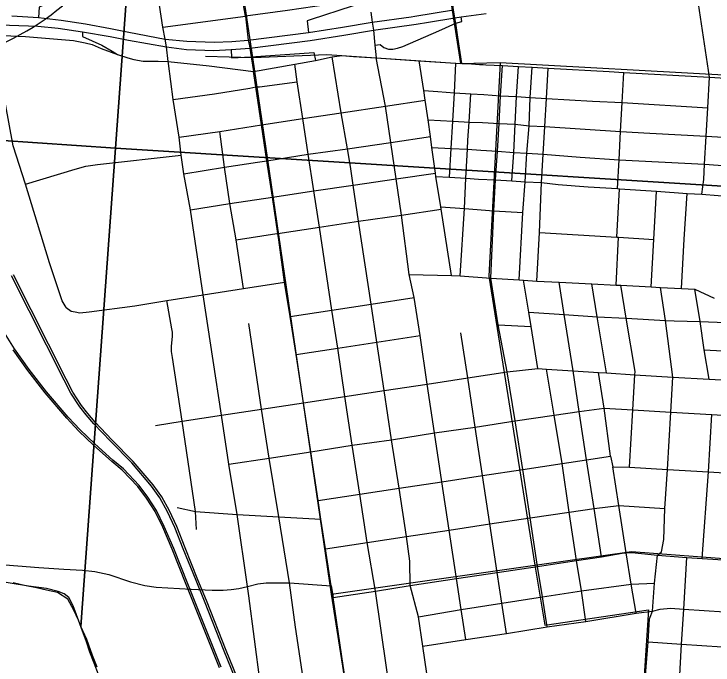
# Model space of a CAD drawing. Extents: x 114604 to 551442, y 316898 to 567001.
# Drawn here: x 204996 to 209205, y 379873 to 383793 of the extents above; entities that cross this region are included whole.
import ezdxf

# ---------------------------------------------------------------- set-up
doc = ezdxf.new("R2010")
doc.units = 0
for name, color, linetype in [('DV_X_County_Line', 7, 'Continuous'), ('GE_P_Alignment_1000_Bearings', 7, 'Continuous'), ('GE_P_Alignment_1000_Stations', 7, 'Continuous'), ('GE_P_Alignment_100_Cardinal_Points', 7, 'Continuous'), ('GE_P_Alignment_500_Cardinal_Points', 7, 'Continuous'), ('GE_P_Alignment_500_Stations', 7, 'Continuous'), ('SN_P_Signs', 7, 'Continuous')]:
    doc.layers.add(name, color=color, linetype=linetype)

msp = doc.modelspace()

# ---------------------------------------------------------------- linework, layer by layer
at = {"layer": 'DV_X_County_Line'}
msp.add_lwpolyline([(206080.5, 379253.4), (206022.4, 379321.5), (205958.3, 379377.6), (205916.3, 379441.7), (205844.2, 379479.6), (205778.1, 379507.6), (205718.1, 379551.6), (205664, 379585.6), (205600, 379631.7), (205555.9, 379695.8), (205525.8, 379765.9), (205505.8, 379816), (205479.7, 379884.1), (205453.6, 379950.2), (205433.5, 380012.3), (205409.4, 380076.5), (205383.4, 380142.6), (205355.3, 380202.7), (205319.2, 380268.8), (205257.1, 380310.8), (205191.1, 380324.7), (205131.1, 380338.7), (205059.1, 380352.6), (204991, 380368.6)], dxfattribs=at)
at = {"layer": 'GE_P_Alignment_1000_Bearings'}
for p, q in [((207537.6, 384440.8), (207684.5, 383494.8)), ((206433.3, 383531.3), (206323.5, 384262.5)), ((206149.2, 383539.5), (206433.3, 383531.3)), ((206907.2, 380299.7), (206433.3, 383531.3)), ((207684.5, 383494.8), (207923.1, 383501)), ((207923.1, 383501), (211007.2, 383328.6)), ((206907.2, 380299.7), (208131.2, 380474.8))]:
    msp.add_line(p, q, dxfattribs=at)
for points in [[(206433.3, 383531.3), (206880.6, 383548.6), (207684.5, 383494.8)], [(207923.1, 383501), (207854.4, 382214.4), (208131.2, 380474.8)], [(206375.3, 379675.6), (206261.8, 379956.7), (206142.4, 380257.4), (206092.2, 380381.4), (206014.2, 380573.4), (205965.1, 380701.4), (205920.2, 380795.6), (205874.6, 380880), (205824.1, 380950.8), (205705.1, 381090.4), (205577.1, 381220.8), (205476, 381326.2), (205430.6, 381379.5), (205393, 381428.2), (205338.6, 381510.6), (205298.5, 381588), (204980.9, 382216.6)], [(206387.1, 379680.2), (206273.5, 379961.3), (206154.1, 380262), (206103.9, 380386.1), (206025.9, 380578), (205976.6, 380706.3), (205931.4, 380801.3), (205885.4, 380886.6), (205834.1, 380958.5), (205714.4, 381098.9), (205586.1, 381229.5), (205485.3, 381334.6), (205440.4, 381387.4), (205403.2, 381435.5), (205349.5, 381516.9), (205309.7, 381593.7), (204992.2, 382222.3)], [(206242.7, 379859.6), (206110.5, 380191.8), (206041.8, 380361.2), (205958, 380574.6), (205900.5, 380707.7), (205854.8, 380803.1), (205801.9, 380883.7), (205750.2, 380955), (205654.8, 381054.2), (205590.8, 381105.6), (205482.4, 381204.4), (205394.2, 381289), (205321.9, 381366), (205192, 381518.2), (205088.2, 381653.4), (205000, 381776.9), (204907.2, 381921.1)], [(206233.3, 379855.9), (206101.2, 380188.1), (206032.5, 380357.5), (205948.6, 380570.8), (205891.3, 380703.6), (205846, 380798.2), (205793.6, 380878), (205742.4, 380948.6), (205647.9, 381046.8), (205584.3, 381098), (205475.5, 381197.1), (205387.1, 381281.9), (205314.4, 381359.3), (205184.2, 381511.9), (205080.1, 381647.4), (204991.7, 381771.3)], [(208131.2, 380474.8), (208714.7, 380555.8), (210859.4, 380393.9), (210873.4, 380393)], [(208131.2, 380474.8), (208192.8, 380112.3), (208817.2, 380205.5), (208645.1, 377603.7), (208167.9, 377646.2), (207922.9, 372137.7)], [(207394.1, 372274.4), (207390.1, 372317.9), (207307.4, 374889.4), (207153.6, 378730.8), (206907.2, 380299.7)]]:
    msp.add_lwpolyline(points, dxfattribs=at)
at = {"layer": 'GE_P_Alignment_1000_Stations'}
for p, q in [((207691.9, 383495.6), (207668.5, 383653)), ((207168.7, 383605.7), (207176.9, 383528.4)), ((207176.9, 383528.4), (207434.6, 383511)), ((207434.6, 383511), (207656.7, 383496.7)), ((207656.7, 383496.7), (207691.9, 383495.6)), ((206917.6, 380279.9), (206905.4, 380349.1))]:
    msp.add_line(p, q, dxfattribs=at)
for points in [[(207668.5, 383653), (207656, 383737), (207651.1, 383769.2), (207643, 383817.5), (207621.4, 383968.3)], [(207136.2, 383888.4), (206642, 383813.7), (206390.7, 383779)], [(206390.7, 383779), (206406.9, 383635.7), (206411.3, 383614.1)], [(207145.1, 383803), (207152.5, 383743.4), (207160.5, 383695.2), (207168.7, 383605.7)], [(206411.3, 383614.1), (206416.9, 383587.1), (206423.4, 383536), (206437.1, 383445.9)], [(206810.8, 383513.7), (206912.2, 383534.4), (206969.1, 383542.2), (207039.8, 383537.9), (207176.9, 383528.4)], [(206437.1, 383445.9), (206686.6, 383490.7), (206810.8, 383513.7)], [(207691.9, 383495.6), (207725.9, 383494.2), (207798.9, 383489.6), (207821.5, 383488), (207836.2, 383487.2), (207937.8, 383483.6), (208033.4, 383476.7), (208116, 383472.1), (208213.2, 383467.3), (208578.8, 383445.7), (208667.1, 383441), (209183.2, 383412.7), (209669.6, 383382.4), (209852.1, 383374.6), (210274.1, 383349.4), (210479, 383337)], [(206905.4, 380349.1), (206872.3, 380572.4), (206844.2, 380751.4), (206826.9, 380864.1), (206782.4, 381156.8), (206738.5, 381451.4), (206695.2, 381743.1), (206659.5, 381971.6), (206624.1, 382177.7), (206591.5, 382432.7), (206585.1, 382472.1), (206552.1, 382689.9), (206517.4, 382909.1), (206485.4, 383125), (206451.7, 383353.9), (206437.1, 383445.9)], [(207201.9, 377768.7), (207198.9, 377911.7), (207195.8, 378055.4), (207179.4, 378391.3), (207169.9, 378587.5), (207154.6, 378699.3), (207141.4, 378786.2), (207070.7, 379262.4), (207021.2, 379584.2), (206977.9, 379870.1), (206917.6, 380279.9)]]:
    msp.add_lwpolyline(points, dxfattribs=at)
at = {"layer": 'GE_P_Alignment_100_Cardinal_Points'}
for p, q in [((205891.6, 383713.6), (206390.7, 383779)), ((205926.2, 383495.8), (205924.8, 383506.7)), ((208203.2, 383284.3), (208213.2, 383467.3)), ((208657.1, 383259.2), (209173.5, 383227.7)), ((208626.2, 382449.2), (208641.3, 382740.8)), ((206333.8, 382434.1), (206579, 382472)), ((208621.1, 382160.6), (208636.1, 382448.5)), ((207911, 381921.4), (208110.3, 381911.7)), ((208532.5, 380524.6), (208488.8, 380816.1)), ((206905.4, 380349.1), (206917.6, 380279.9)), ((208826.4, 380162.1), (208840.5, 380198.3))]:
    msp.add_line(p, q, dxfattribs=at)
for points in [[(209183.2, 383412.7), (209100.2, 383977.1), (209090.5, 384036.5), (209073, 384182.6), (209032.8, 384425.4), (208996.9, 384665.3), (208959.4, 384910.5), (208917.4, 385168.8)], [(206390.7, 383779), (206348.4, 384021.1), (206313.6, 384264.6), (206239.2, 384750.9), (206230.5, 384805.2)], [(205924.8, 383506.7), (205914.6, 383594.4), (205905.3, 383641.5), (205891.6, 383713.6), (205819.3, 384192.6), (205784.2, 384430.7), (205769, 384527.9)], [(205310.6, 382024.8), (205286.2, 382065.1), (205210.6, 382294), (205064.9, 382768.7), (204991, 382998.9), (204866.1, 383667.4), (204851.7, 383729), (204843.3, 383790.9), (204790.7, 384038.1)], [(204866.1, 383667.4), (204976.2, 383662.1), (205065.3, 383657.8), (205186.2, 383646.7), (205354.2, 383633.2), (205423.6, 383619.9), (205466.8, 383609.1), (205521.5, 383586), (205619.1, 383548.2)], [(207506.1, 379657.7), (207457.7, 379986), (207430.9, 380164), (207381, 380352.5), (207379.7, 380497.9), (207359, 380646.3), (207314.6, 380938.2), (207269.7, 381229.7), (207224.2, 381525.5), (207180.5, 381817.6), (207145.8, 382046.5), (207071, 382545), (207037.7, 382762.4), (207022.2, 382875.5), (207004.9, 382980.8), (206965.9, 383197.9), (206912.2, 383534.4)], [(207660.5, 380393.2), (207616.3, 380684.8), (207572.8, 380977.1), (207528.7, 381270.2), (207483.3, 381565), (207441.8, 381856.7), (207406, 382086.8), (207375.7, 382225.4), (207329.6, 382582.5), (207297, 382799.7), (207264.6, 383019.1), (207232.1, 383237.8), (207176.9, 383528.4)], [(205924.8, 383506.7), (206171.7, 383479.9), (206437.1, 383445.9)], [(206409.4, 380288.9), (206401.7, 380346.9), (206339.5, 380780.4), (206289.5, 381081.5), (206246, 381377.4), (206195.5, 381707.3), (206136, 382101.5), (206058.2, 382614.3), (206018.6, 382831.4), (206003.2, 382943.5), (205990.9, 383052.3), (205954.2, 383277.9), (205926.2, 383495.8)], [(207462, 377707.4), (207451.8, 378040.8), (207441.1, 378377), (207430.9, 378570.9), (207415.1, 378677.3), (207393.7, 378820.3), (207330.5, 379244.8), (207273, 379621), (207172.8, 380318.4), (207123, 380610.8), (207078.3, 380902.2), (207033, 381196.4), (206988.2, 381489.1), (206946.5, 381781.3), (206910.7, 382009.8), (206834.8, 382510.3), (206802.3, 382728.7), (206767.8, 382948.6), (206736.1, 383163.3), (206701.5, 383383.5), (206686.6, 383490.7)], [(207630, 382219.2), (207567.3, 382618.2), (207565.3, 382631.2), (207536.7, 382814.2), (207533.8, 382835.3), (207512.4, 382989), (207504.4, 383054.8), (207489.9, 383155.5), (207471.4, 383274.6), (207463.1, 383333.2), (207434.6, 383511)], [(207617.8, 382809.6), (207628.1, 382983.4), (207638.1, 383147.2), (207648.3, 383318.2), (207656.7, 383496.7)], [(207981.7, 381539.8), (207965.4, 381638.2), (207911, 381921.4), (207867.8, 382202.1), (207885, 382607.7), (207895.3, 382793.8), (207906.5, 382966.3), (207917.8, 383132.7), (207926.1, 383300.5), (207937.8, 383483.6)], [(207992.6, 382787.5), (208004.6, 382960), (208013.1, 383128.6), (208021.2, 383295.5), (208033.4, 383476.7)], [(208037.9, 382191.8), (208059.1, 382597.6), (208074.2, 382783), (208084.6, 382954.9), (208096.9, 383119.5), (208104.4, 383290), (208116, 383472.1)], [(208629.7, 382741.9), (208638.8, 382914.5), (208647.2, 383086.1), (208657.1, 383259.2), (208667.1, 383441)], [(209136.8, 382707.4), (209149.2, 382797.4), (209154.4, 382888), (209164.3, 383057), (209173.5, 383227.7), (209183.2, 383412.7)], [(205954.2, 383277.9), (206203.7, 383312), (206416.8, 383346.1), (206451.7, 383353.9)], [(206451.7, 383353.9), (206473.4, 383355), (206701.5, 383383.5)], [(207463.1, 383333.2), (207547.3, 383325.9), (207648.3, 383318.2), (207746.2, 383312.5), (207824.3, 383307.7), (207926.1, 383300.5), (208021.2, 383295.5), (208104.4, 383290), (208203.2, 383284.3), (208479.2, 383267.4), (208657.1, 383259.2)], [(207729.4, 383033.1), (207737.1, 383142.6), (207746.2, 383312.5)], [(206485.4, 383125), (206736.1, 383163.3), (206965.9, 383197.9), (207232.1, 383237.8), (207471.4, 383274.6)], [(208143.9, 382185.3), (208161, 382476.5), (208172.2, 382777.4), (208182.8, 382949.2), (208193, 383114.9), (208203.2, 383284.3)], [(207489.9, 383155.5), (207638.1, 383147.2), (207707.2, 383144), (207737.1, 383142.6), (207816.4, 383138.8), (207917.8, 383132.7), (208013.1, 383128.6), (208096.9, 383119.5), (208193, 383114.9), (208647.2, 383086.1), (208823.7, 383075), (209164.3, 383057), (209436.8, 383040.5), (209655.7, 383019.4), (209833.9, 383008.4), (210254.9, 382984.6), (210456.2, 382973.3)], [(205990.9, 383052.3), (206235.2, 383085.7), (206485.4, 383125)], [(206376.9, 382140.8), (206333.8, 382434.1), (206296.3, 382651.2), (206264.2, 382871.3), (206235.2, 383085.7)], [(206461.5, 382900.7), (206517.4, 382909.1), (206767.8, 382948.6), (207004.9, 382980.8), (207264.6, 383019.1), (207504.4, 383054.8)], [(207682.9, 382216.8), (207708, 382621), (207717.4, 382803.8), (207725.6, 382978.4), (207729.4, 383033.1)], [(207512.4, 382989), (207628.1, 382983.4), (207725.6, 382978.4), (207807.2, 382972.7), (207906.5, 382966.3), (208004.6, 382960), (208084.6, 382954.9), (208182.8, 382949.2), (208404.5, 382930.5), (208638.8, 382914.5), (209154.4, 382888), (209428.4, 382868.9)], [(205064.9, 382768.7), (205364.6, 382857.9), (205427.8, 382877.6), (205499.8, 382887.5), (206003.2, 382943.5)], [(206018.6, 382831.4), (206264.2, 382871.3), (206461.5, 382900.7)], [(206552.1, 382689.9), (206802.3, 382728.7), (207037.7, 382762.4), (207297, 382799.7), (207533.8, 382835.3)], [(207536.7, 382814.2), (207617.8, 382809.6), (207717.4, 382803.8), (207792.1, 382799.4), (207895.3, 382793.8), (207992.6, 382787.5), (208074.2, 382783), (208172.2, 382777.4), (208272.9, 382767.3), (208452.7, 382752.7), (208629.7, 382741.9), (208641.3, 382740.8), (208864.1, 382725.6), (209048.4, 382712.3), (209136.8, 382707.4), (209235.9, 382700.5), (209418.4, 382689.7), (209635.2, 382677.3), (209824.2, 382667.1), (210039.2, 382656.1), (210050.7, 382655.3)], [(208831.8, 382149.3), (208847.8, 382435.3), (208864.1, 382725.6)], [(206058.2, 382614.3), (206296.3, 382651.2), (206552.1, 382689.9)], [(209015.5, 382140.5), (209031.5, 382438), (209048.4, 382712.3)], [(206585.1, 382472.1), (206834.8, 382510.3), (207071, 382545), (207329.6, 382582.5), (207567.3, 382618.2)], [(207565.3, 382631.2), (207708, 382621), (207885, 382607.7), (208059.1, 382597.6)], [(208161, 382476.5), (208626.2, 382449.2), (208636.1, 382448.5), (208847.8, 382435.3)], [(207375.7, 382225.4), (207630, 382219.2), (207682.9, 382216.8), (207867.8, 382202.1), (208037.9, 382191.8), (208064, 382190.2), (208143.9, 382185.3), (208278.8, 382178.5), (208475.8, 382169.2), (208621.1, 382160.6), (208649.5, 382159.4), (208831.8, 382149.3), (208889.3, 382146.3), (209015.5, 382140.5), (209095.7, 382136.6), (209212, 382082.7)], [(205310.6, 382024.8), (205339.7, 382003.1), (205364.8, 381998.7), (205393.1, 381993.7), (205447.8, 381998.8), (205723, 382036.2), (205916.4, 382067.6), (206136, 382101.5), (206376.9, 382140.8), (206624.1, 382177.7)], [(208150.3, 381657.5), (208110.3, 381911.7), (208096.2, 381996.9), (208064, 382190.2)], [(208488.8, 380816.1), (208443.5, 381108.4), (208399, 381399.5), (208362.4, 381645), (208308.6, 381984.3), (208278.8, 382178.5)], [(208563.9, 381632.3), (208507.4, 381969.8), (208475.8, 382169.2)], [(208702.3, 381064.1), (208722.6, 381409.3), (208734.4, 381620), (208735.3, 381641), (208682.4, 381960.6), (208649.5, 382159.4)], [(208840.5, 380198.3), (208852.2, 380366.3), (208871.4, 380535.4), (208894.9, 380554.3), (208908.3, 380628), (208915.5, 380814.6), (208931.6, 381050.2), (208951.3, 381395.9), (208963.4, 381607.2), (208918.3, 381947.4), (208889.3, 382146.3)], [(209181.3, 381594.3), (209152.3, 381770.8), (209126.5, 381942.4), (209095.7, 382136.6)], [(206659.5, 381971.6), (206910.7, 382009.8), (207145.8, 382046.5), (207406, 382086.8)], [(206094.7, 380689.6), (206088.5, 380797.9), (206007.6, 381341.7), (205949.9, 381725.7), (205943.9, 381761.3), (205943.8, 381777.3), (205943.8, 381793.3), (205951.2, 381851.7), (205949.5, 381877.9), (205946.3, 381896.5), (205916.4, 382067.6)], [(208096.2, 381996.9), (208308.6, 381984.3), (208507.4, 381969.8), (208682.4, 381960.6)], [(208682.4, 381960.6), (208918.3, 381947.4), (208970.3, 381946.2)], [(206825.9, 379213.8), (206776.8, 379537.8), (206731.8, 379834.8), (206691.1, 380101.1), (206655.2, 380368.1), (206590.3, 380766.1), (206532.9, 381119), (206487.2, 381413.3), (206409.6, 381929.4)], [(208970.3, 381946.2), (209126.5, 381942.4), (209838.9, 381912.7), (210076.1, 381901.5), (210128.1, 381898.5)], [(206695.2, 381743.1), (206946.5, 381781.3), (207180.5, 381817.6), (207441.8, 381856.7)], [(207962, 380063.4), (207933.7, 380245.6), (207904.8, 380431.1), (207861.3, 380723), (207817.1, 381014.5), (207773.2, 381306.2), (207728.1, 381601.7), (207687.1, 381874.1)], [(209152.3, 381770.8), (209336.6, 381761.6), (209828.8, 381732.9), (210065.8, 381719.8), (210533.7, 381693.6), (210948.1, 381669.6)], [(206738.5, 381451.4), (206988.2, 381489.1), (207224.2, 381525.5), (207483.3, 381565), (207728.1, 381601.7), (207965.4, 381638.2), (208150.3, 381657.5), (208202.6, 381654.4), (208362.4, 381645), (208515.3, 381635.1), (208563.9, 381632.3), (208734.4, 381620), (208963.4, 381607.2), (209181.3, 381594.3), (209365.3, 381584.9), (209533.1, 381576.9), (209712.9, 381563.5), (209817.6, 381560.1), (210055.4, 381542.2), (210523.2, 381513.2), (210937.7, 381494.2)], [(208440, 380135.7), (208413.8, 380319.1), (208383.3, 380502.2), (208338.3, 380792.7), (208296.4, 381086.5), (208247.4, 381377.3), (208202.6, 381654.4)], [(208588.4, 381130.3), (208549.4, 381420.3), (208515.3, 381635.1)], [(208207, 380102.2), (208177.8, 380283.7), (208148.5, 380466.8), (208104.8, 380759.2), (208059.9, 381051.2), (208014.2, 381343.1), (207981.7, 381539.8)], [(205848.4, 381316.2), (206007.6, 381341.7), (206246, 381377.4), (206487.2, 381413.3), (206738.5, 381451.4)], [(206782.4, 381156.8), (207033, 381196.4), (207269.7, 381229.7), (207528.7, 381270.2), (207773.2, 381306.2), (208014.2, 381343.1), (208247.4, 381377.3), (208399, 381399.5), (208549.4, 381420.3), (208722.6, 381409.3), (208951.3, 381395.9), (209197.7, 381381.5), (209358.3, 381372.1), (209515.2, 381362.1), (209700.1, 381350.3), (210043.2, 381331)], [(209139, 380515.3), (209177.9, 381035.7), (209197.7, 381381.5)], [(206289.5, 381081.5), (206532.9, 381119), (206782.4, 381156.8)], [(206826.9, 380864.1), (207078.3, 380902.2), (207314.6, 380938.2), (207572.8, 380977.1), (207817.1, 381014.5), (208059.9, 381051.2), (208296.4, 381086.5), (208443.5, 381108.4), (208588.4, 381130.3), (208601.5, 381066.6), (208702.3, 381064.1), (208931.6, 381050.2), (209177.9, 381035.7), (209335.8, 381026.4), (209493.7, 381017.4), (209677.5, 381005.1), (210024.5, 380985.8)], [(208742.9, 380184.5), (208711.4, 380360.5), (208682, 380549.5), (208637.2, 380834.3), (208601.5, 381066.6)], [(206872.3, 380572.4), (207123, 380610.8), (207359, 380646.3), (207616.3, 380684.8), (207861.3, 380723), (208104.8, 380759.2), (208338.3, 380792.7), (208488.8, 380816.1), (208637.2, 380834.3), (208915.5, 380814.6)], [(205977.7, 380820.8), (206088.5, 380797.9), (206339.5, 380780.4), (206590.3, 380766.1), (206844.2, 380751.4)], [(207660.5, 380393.2), (207904.8, 380431.1), (208148.5, 380466.8), (208383.3, 380502.2), (208532.5, 380524.6), (208657.8, 380547.3), (208682, 380549.5), (208715.5, 380550.6), (208871.4, 380535.4), (209046.6, 380521.5), (209139, 380515.3), (209298.3, 380504.6), (209644, 380481.7), (209994, 380458.2), (210461.4, 380427.5), (210880, 380398.7), (211039.3, 380388.3), (211225.8, 380375.8), (211565.6, 380353.1), (211908.6, 380330.2), (212251.8, 380307.7), (212578.6, 380285.8), (212957, 380258.9)], [(208914.1, 378466.5), (208933.9, 378715.3), (208944.7, 378925.9), (208958.7, 379134.6), (208973.1, 379346.1), (208985.9, 379550.5), (209003.6, 379776.1), (209014.8, 379999.2), (209029.1, 380209.6), (209046.6, 380521.5)], [(204890.8, 380480.9), (205145.4, 380459.4), (205296.8, 380451.1), (205409.3, 380444.1), (205482.7, 380436.8), (205567.1, 380418.7), (205696.9, 380374.4), (205783, 380351.6), (205851.7, 380342.7), (205922, 380338.6), (206062.5, 380330.2), (206189, 380323.3), (206254.5, 380323.8), (206304.4, 380327.3), (206349.6, 380333.8), (206401.7, 380346.9)], [(206401.7, 380346.9), (206464.8, 380362.2), (206514.8, 380367.4), (206571.1, 380368.8), (206655.2, 380368.1), (206905.4, 380349.1)], [(206917.6, 380279.9), (207172.8, 380318.4), (207381, 380352.5), (207660.5, 380393.2)], [(207430.9, 380164), (207689.3, 380208.2), (207933.7, 380245.6), (208177.8, 380283.7), (208413.8, 380319.1), (208711.4, 380360.5), (208852.2, 380366.3)], [(207717.1, 380026.3), (207689.3, 380208.2), (207660.5, 380393.2)], [(206792.3, 378653), (206700.7, 379107.2), (206683.5, 379155.5), (206539.5, 379492.3), (206478.5, 379767), (206409.4, 380288.9)], [(208207, 380102.2), (208440, 380135.7), (208742.9, 380184.5), (208840.5, 380198.3)], [(208840.5, 380198.3), (208886.2, 380208.9), (208949.8, 380215), (209029.1, 380209.6), (209274.8, 380193.2), (209389.4, 380185.7), (209625.2, 380170.3), (210444.2, 380115.4), (210857.3, 380088.4)], [(208662.6, 377641.1), (208683.2, 377974.5), (208702.5, 378306.9), (208713, 378479.7), (208728.3, 378728.3), (208741.3, 378940.2), (208754.3, 379148.1), (208776.7, 379534.2), (208813.7, 380012.6), (208822.2, 380151.2), (208826.4, 380162.1)], [(207457.7, 379986), (207717.1, 380026.3), (207962, 380063.4), (208207, 380102.2)], [(208813.7, 380012.6), (209014.8, 379999.2), (209260.5, 379983.2), (209611.5, 379959.4), (210010.4, 379932.2), (210409.6, 379906.1), (210431.6, 379904.9), (210844.2, 379876.2)]]:
    msp.add_lwpolyline(points, dxfattribs=at)
at = {"layer": 'GE_P_Alignment_500_Cardinal_Points'}
for points in [[(205347.4, 384122.2), (205353.7, 384102.3), (205350.2, 384034.9), (205341.9, 383995.6), (205336, 383976.7), (205318.3, 383946.8), (205297.1, 383921.7), (205254.5, 383883.3), (205146.7, 383833.1), (205142.8, 383772.3)], [(207136.9, 383869.1), (207100.5, 383865.2), (207031.9, 383840.5), (206785.4, 383760.5), (206761.2, 383752), (206770.2, 383682)], [(207553.4, 383692.2), (207656, 383737), (207692.1, 383748.6), (207689.2, 383774.9)], [(205408, 383686.4), (205408.6, 383658.4), (205524.4, 383605.5), (205586.7, 383569.1), (205619.1, 383548.2), (205680.8, 383528.5), (205717.8, 383518.5), (205774, 383509.7), (205863.7, 383509), (205924.8, 383506.7)], [(207168.7, 383605.7), (207200.6, 383609), (207223.3, 383591.9), (207250, 383582.1), (207276.6, 383580.3), (207304.4, 383586.5), (207337.6, 383598), (207553.4, 383692.2)], [(206304.3, 383578.2), (206305, 383528.6), (206423.4, 383536), (206801.6, 383560.6), (206810.8, 383513.7)]]:
    msp.add_lwpolyline(points, dxfattribs=at)
msp.add_ellipse((204181.4, 384676.7), major_axis=(-1522.8, -11), ratio=0.8, start_param=1.559657, end_param=3.580859, dxfattribs=at)
at = {"layer": 'GE_P_Alignment_500_Stations'}
msp.add_line((207689.2, 383774.9), (207838.8, 383795.5), dxfattribs=at)
for points in [[(207386.4, 383776.2), (207408.7, 383779.3), (207643, 383817.5)], [(204982.7, 383782.5), (205142.8, 383772.3), (205279.3, 383756.3), (205426, 383733.2), (205577.1, 383706.4), (205687.8, 383684.3), (205905.3, 383641.5), (206036.5, 383628.4), (206201.7, 383623.2), (206306.9, 383627.8), (206406.9, 383635.7), (206770.2, 383682), (206974.5, 383713.9), (207152.5, 383743.4), (207386.4, 383776.2)], [(207491.6, 383743.3), (207651.1, 383769.2), (207689.2, 383774.9)], [(202198.9, 382981.7), (202396.3, 383092.5), (202538.3, 383164.2), (202559.7, 383175), (202759.8, 383274.3), (203058.7, 383418.8), (203342.5, 383530.1), (203518.8, 383579.7), (203666, 383612.5), (203851.3, 383643.1), (204229.7, 383695.4), (204476.1, 383717.5), (204677.3, 383727.1), (204851.7, 383729), (205139.5, 383719.7), (205262.8, 383707.9), (205408, 383686.4)], [(206304.3, 383578.2), (206416.9, 383587.1), (206778.3, 383633.7), (206982.6, 383665.7), (207160.5, 383695.2), (207416.8, 383731.1), (207491.6, 383743.3)], [(205408, 383686.4), (205574.6, 383656.8), (205685.3, 383634.7), (205914.6, 383594.4), (206033.9, 383578.8), (206199.2, 383573.6), (206304.3, 383578.2)]]:
    msp.add_lwpolyline(points, dxfattribs=at)
at = {"layer": 'SN_P_Signs'}
for points in [[(205980.7, 388133.3), (205607.9, 382984.4), (202787.5, 383177.5), (202835.3, 383295.6), (202963.2, 383503.7), (203055, 383625.9), (203105, 383681.9), (203164.9, 383736), (203240.9, 383798.1)], [(202787.5, 383177.5), (205607.9, 382984.4), (205398.8, 380105.9), (205352.7, 380229.9), (205326.6, 380279.8), (205298.6, 380301.8), (205262.6, 380315.8), (205192.6, 380333.7), (205082.6, 380347.6), (204872.5, 380381.4)], [(205497.1, 379860), (205469, 379930), (205434.9, 380025.9), (205398.8, 380105.9), (205607.9, 382984.4), (210992.1, 382647.6), (210687.1, 377234.3)]]:
    msp.add_lwpolyline(points, dxfattribs=at)
msp.add_lwpolyline([(205980.7, 388133.3), (206007.5, 388132.6), (208686.9, 387977.5), (211255.6, 387824.9), (210992.1, 382647.6), (205607.9, 382984.4)], close=True, dxfattribs=at)

doc.saveas('drawing.dxf')
